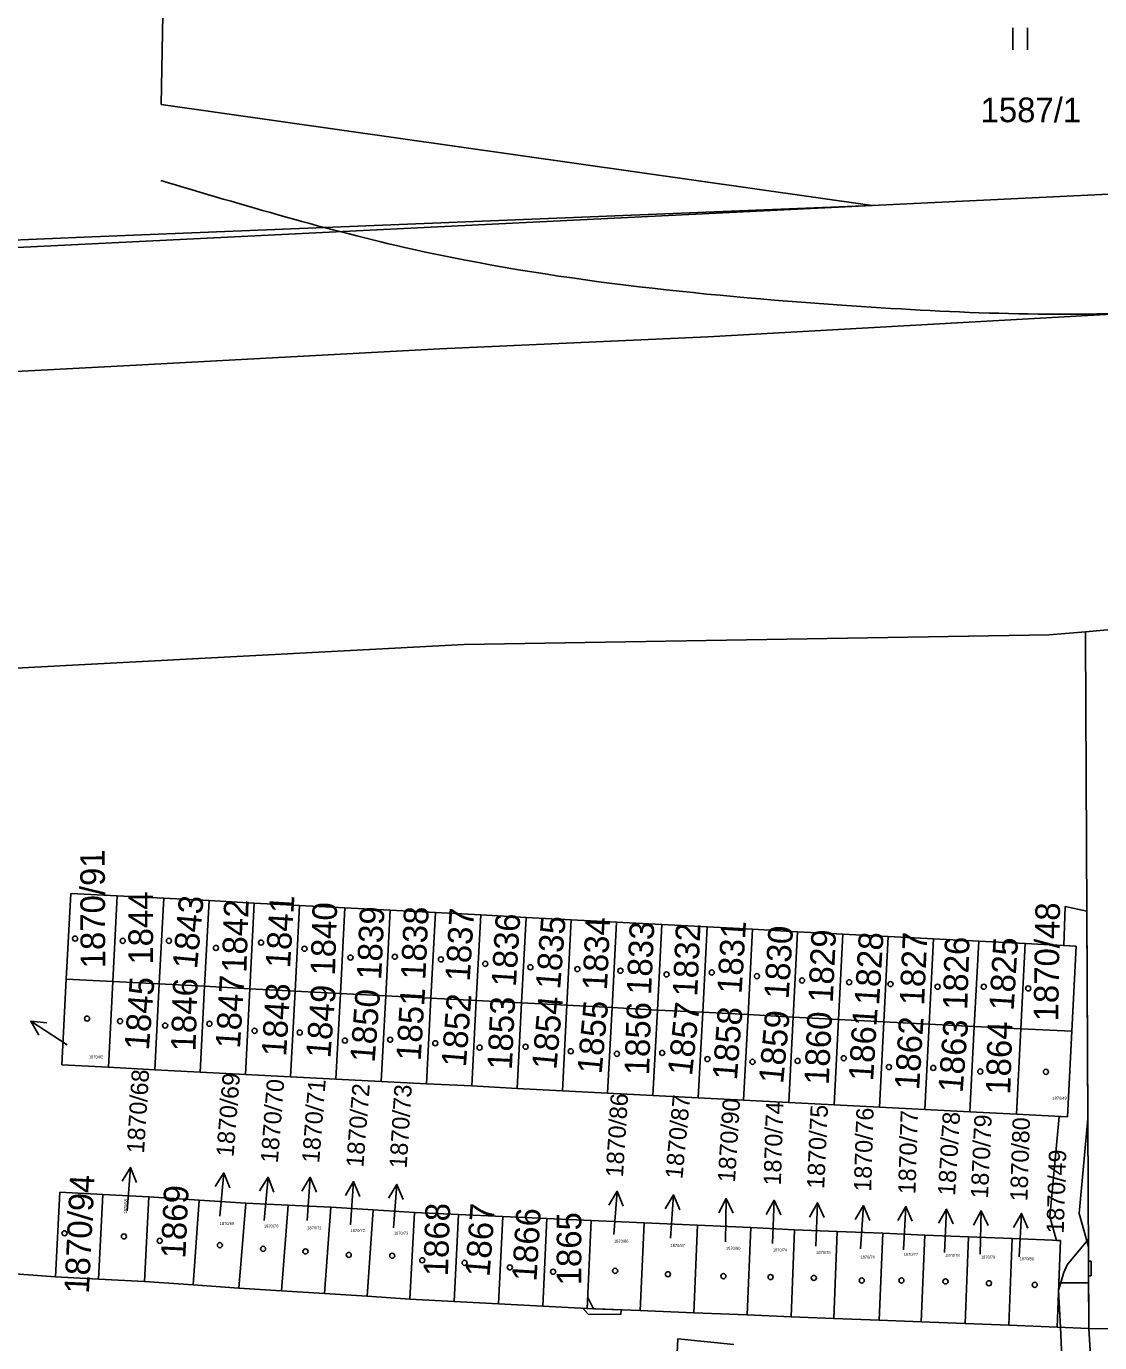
# Model space of a CAD drawing. Extents: x -755819 to -753140, y -1169796 to -1166000.
# Drawn here: x -755136.2 to -755062, y -1167875.6 to -1167784.6 of the extents above; entities that cross this region are included whole.
import ezdxf

# ---------------------------------------------------------------- set-up
doc = ezdxf.new("R2010")
doc.units = 0
for name, color, linetype in [('Vrstva 1', 7, 'Continuous'), ('Vrstva 10', 7, 'Continuous'), ('Vrstva 16', 7, 'Continuous'), ('Vrstva 18', 7, 'Continuous'), ('Vrstva 19', 7, 'Continuous'), ('Vrstva 25', 7, 'Continuous'), ('Vrstva 27', 7, 'Continuous'), ('Vrstva 6', 7, 'Continuous')]:
    doc.layers.add(name, color=color, linetype=linetype)

msp = doc.modelspace()

# ---------------------------------------------------------------- linework, layer by layer
at = {"layer": 'Vrstva 1'}
for p, q in [((-755126.84, -1167790.02), (-755126.59, -1167776.94)), ((-755077.72, -1167797), (-755126.84, -1167790.02)), ((-755047.33, -1167795.56), (-755077.72, -1167797)), ((-755131.61, -1167799.18), (-755077.72, -1167797)), ((-755151.79, -1167799.99), (-755131.61, -1167799.18)), ((-755062.97, -1167826.45), (-755034.11, -1167823.92)), ((-755105.9, -1167827.34), (-755065.48, -1167826.67)), ((-755065.48, -1167826.67), (-755062.97, -1167826.45)), ((-755062.97, -1167826.45), (-755062.97, -1167826.83)), ((-755062.97, -1167826.83), (-755062.73, -1167874.59)), ((-755192.4, -1167831.92), (-755105.9, -1167827.34)), ((-755133.1, -1167844.53), (-755133.41, -1167850.45)), ((-755129.88, -1167844.7), (-755133.1, -1167844.53)), ((-755129.88, -1167844.7), (-755130.19, -1167850.62)), ((-755129.88, -1167844.7), (-755126.67, -1167844.87)), ((-755126.67, -1167844.87), (-755126.98, -1167850.79)), ((-755126.67, -1167844.87), (-755123.54, -1167845.03)), ((-755123.54, -1167845.03), (-755123.85, -1167850.95)), ((-755123.54, -1167845.03), (-755120.41, -1167845.2)), ((-755120.72, -1167851.12), (-755120.41, -1167845.2)), ((-755120.41, -1167845.2), (-755117.28, -1167845.36)), ((-755117.28, -1167845.36), (-755117.59, -1167851.28)), ((-755117.28, -1167845.36), (-755114.15, -1167845.53)), ((-755114.46, -1167851.44), (-755114.15, -1167845.53)), ((-755114.15, -1167845.53), (-755111.02, -1167845.69)), ((-755111.02, -1167845.69), (-755111.33, -1167851.61)), ((-755111.02, -1167845.69), (-755107.89, -1167845.86)), ((-755107.89, -1167845.86), (-755108.2, -1167851.77)), ((-755107.89, -1167845.86), (-755104.76, -1167846.02)), ((-755104.76, -1167846.02), (-755105.07, -1167851.93)), ((-755104.76, -1167846.02), (-755101.63, -1167846.19)), ((-755101.63, -1167846.19), (-755101.94, -1167852.1)), ((-755101.63, -1167846.19), (-755098.5, -1167846.35)), ((-755098.5, -1167846.35), (-755098.81, -1167852.26)), ((-755098.5, -1167846.35), (-755095.37, -1167846.52)), ((-755095.37, -1167846.52), (-755095.68, -1167852.42)), ((-755095.37, -1167846.52), (-755092.24, -1167846.68)), ((-755092.24, -1167846.68), (-755092.55, -1167852.59)), ((-755092.24, -1167846.68), (-755089.12, -1167846.85)), ((-755089.12, -1167846.85), (-755089.42, -1167852.75)), ((-755089.12, -1167846.85), (-755085.99, -1167847.01)), ((-755085.99, -1167847.01), (-755086.29, -1167852.91)), ((-755085.99, -1167847.01), (-755082.86, -1167847.18)), ((-755082.86, -1167847.18), (-755083.16, -1167853.08)), ((-755082.86, -1167847.18), (-755079.73, -1167847.34)), ((-755079.73, -1167847.34), (-755080.03, -1167853.24)), ((-755079.73, -1167847.34), (-755076.6, -1167847.51)), ((-755076.6, -1167847.51), (-755076.9, -1167853.4)), ((-755076.6, -1167847.51), (-755073.47, -1167847.67)), ((-755073.47, -1167847.67), (-755073.77, -1167853.57)), ((-755073.47, -1167847.67), (-755070.34, -1167847.84)), ((-755070.34, -1167847.84), (-755070.65, -1167853.73)), ((-755070.34, -1167847.84), (-755067.13, -1167848)), ((-755067.13, -1167848), (-755067.44, -1167853.9)), ((-755067.13, -1167848), (-755063.62, -1167848.19)), ((-755063.62, -1167848.19), (-755063.92, -1167854.05)), ((-755133.41, -1167850.45), (-755133.72, -1167856.38)), ((-755133.41, -1167850.45), (-755130.19, -1167850.62)), ((-755130.49, -1167856.55), (-755130.19, -1167850.62)), ((-755130.19, -1167850.62), (-755126.98, -1167850.79)), ((-755126.98, -1167850.79), (-755127.28, -1167856.72)), ((-755126.98, -1167850.79), (-755123.85, -1167850.95)), ((-755123.85, -1167850.95), (-755124.15, -1167856.88)), ((-755123.85, -1167850.95), (-755120.72, -1167851.12)), ((-755121.02, -1167857.04), (-755120.72, -1167851.12)), ((-755120.72, -1167851.12), (-755117.59, -1167851.28)), ((-755117.59, -1167851.28), (-755117.9, -1167857.2)), ((-755117.59, -1167851.28), (-755114.46, -1167851.44)), ((-755114.77, -1167857.36), (-755114.46, -1167851.44)), ((-755114.46, -1167851.44), (-755111.33, -1167851.61)), ((-755111.33, -1167851.61), (-755111.64, -1167857.52)), ((-755111.33, -1167851.61), (-755108.2, -1167851.77)), ((-755108.2, -1167851.77), (-755108.51, -1167857.68)), ((-755108.2, -1167851.77), (-755105.07, -1167851.93)), ((-755105.07, -1167851.93), (-755105.38, -1167857.84)), ((-755105.07, -1167851.93), (-755101.94, -1167852.1)), ((-755101.94, -1167852.1), (-755102.25, -1167858.01)), ((-755101.94, -1167852.1), (-755098.81, -1167852.26)), ((-755098.81, -1167852.26), (-755099.12, -1167858.17)), ((-755098.81, -1167852.26), (-755095.68, -1167852.42)), ((-755095.68, -1167852.42), (-755095.99, -1167858.33)), ((-755095.68, -1167852.42), (-755092.55, -1167852.59)), ((-755092.55, -1167852.59), (-755092.86, -1167858.49)), ((-755092.55, -1167852.59), (-755089.42, -1167852.75)), ((-755089.42, -1167852.75), (-755089.73, -1167858.65)), ((-755089.42, -1167852.75), (-755086.29, -1167852.91)), ((-755086.29, -1167852.91), (-755086.6, -1167858.81)), ((-755086.29, -1167852.91), (-755083.16, -1167853.08)), ((-755083.16, -1167853.08), (-755083.47, -1167858.98)), ((-755083.16, -1167853.08), (-755080.03, -1167853.24)), ((-755080.03, -1167853.24), (-755080.34, -1167859.14)), ((-755080.03, -1167853.24), (-755076.9, -1167853.4)), ((-755076.9, -1167853.4), (-755077.21, -1167859.3)), ((-755076.9, -1167853.4), (-755073.77, -1167853.57)), ((-755073.77, -1167853.57), (-755074.08, -1167859.46)), ((-755073.77, -1167853.57), (-755070.65, -1167853.73)), ((-755070.65, -1167853.73), (-755070.95, -1167859.62)), ((-755070.65, -1167853.73), (-755067.44, -1167853.9)), ((-755067.44, -1167853.9), (-755067.74, -1167859.79)), ((-755067.44, -1167853.9), (-755063.92, -1167854.05)), ((-755063.92, -1167854.05), (-755064.22, -1167859.97)), ((-755133.72, -1167856.38), (-755130.49, -1167856.55)), ((-755130.49, -1167856.55), (-755127.28, -1167856.72)), ((-755127.28, -1167856.72), (-755124.15, -1167856.88)), ((-755124.15, -1167856.88), (-755121.02, -1167857.04)), ((-755121.02, -1167857.04), (-755117.9, -1167857.2)), ((-755117.9, -1167857.2), (-755114.77, -1167857.36)), ((-755114.77, -1167857.36), (-755111.64, -1167857.52)), ((-755111.64, -1167857.52), (-755108.51, -1167857.68)), ((-755108.51, -1167857.68), (-755105.38, -1167857.84)), ((-755105.38, -1167857.84), (-755102.25, -1167858.01)), ((-755102.25, -1167858.01), (-755099.12, -1167858.17)), ((-755099.12, -1167858.17), (-755095.99, -1167858.33)), ((-755095.99, -1167858.33), (-755092.86, -1167858.49)), ((-755092.86, -1167858.49), (-755089.73, -1167858.65)), ((-755089.73, -1167858.65), (-755086.6, -1167858.81)), ((-755086.6, -1167858.81), (-755083.47, -1167858.98)), ((-755083.47, -1167858.98), (-755080.34, -1167859.14)), ((-755080.34, -1167859.14), (-755077.21, -1167859.3)), ((-755077.21, -1167859.3), (-755074.08, -1167859.46)), ((-755074.08, -1167859.46), (-755070.95, -1167859.62)), ((-755070.95, -1167859.62), (-755067.74, -1167859.79)), ((-755064.22, -1167859.97), (-755067.74, -1167859.79)), ((-755133.85, -1167865.17), (-755134.16, -1167871.02)), ((-755133.85, -1167865.17), (-755130.87, -1167865.33)), ((-755130.87, -1167865.33), (-755131.18, -1167871.18)), ((-755130.87, -1167865.33), (-755127.69, -1167865.5)), ((-755127.69, -1167865.5), (-755128.01, -1167871.35)), ((-755127.69, -1167865.5), (-755124.21, -1167865.73)), ((-755124.21, -1167865.73), (-755124.64, -1167871.59)), ((-755124.21, -1167865.73), (-755120.99, -1167865.94)), ((-755120.99, -1167865.94), (-755121.48, -1167871.81)), ((-755120.99, -1167865.94), (-755118.06, -1167866.08)), ((-755118.06, -1167866.08), (-755118.52, -1167872)), ((-755118.06, -1167866.08), (-755115.13, -1167866.22)), ((-755115.13, -1167866.22), (-755115.57, -1167872.18)), ((-755115.13, -1167866.22), (-755112.2, -1167866.4)), ((-755112.2, -1167866.4), (-755112.61, -1167872.37)), ((-755112.2, -1167866.4), (-755109.34, -1167866.59)), ((-755109.34, -1167866.59), (-755109.66, -1167872.56)), ((-755109.34, -1167866.59), (-755106.29, -1167866.73)), ((-755106.29, -1167866.73), (-755106.6, -1167872.73)), ((-755106.29, -1167866.73), (-755103.24, -1167866.86)), ((-755103.24, -1167866.86), (-755103.53, -1167872.89)), ((-755103.24, -1167866.86), (-755100.19, -1167867)), ((-755100.19, -1167867), (-755100.47, -1167873.06)), ((-755100.19, -1167867), (-755097.14, -1167867.14)), ((-755097.14, -1167867.14), (-755097.4, -1167873.22)), ((-755097.14, -1167867.14), (-755093.46, -1167867.3)), ((-755093.46, -1167867.3), (-755093.74, -1167873.36)), ((-755093.46, -1167867.3), (-755089.78, -1167867.46)), ((-755089.78, -1167867.46), (-755090.03, -1167873.51)), ((-755089.78, -1167867.46), (-755086.1, -1167867.62)), ((-755086.1, -1167867.62), (-755086.34, -1167873.66)), ((-755086.1, -1167867.62), (-755083.08, -1167867.78)), ((-755083.08, -1167867.78), (-755083.31, -1167873.78)), ((-755083.08, -1167867.78), (-755080.12, -1167867.9)), ((-755080.12, -1167867.9), (-755080.36, -1167873.9)), ((-755080.12, -1167867.9), (-755076.97, -1167868.02)), ((-755076.97, -1167868.02), (-755077.22, -1167874.02)), ((-755076.97, -1167868.02), (-755074.08, -1167868.14)), ((-755074.08, -1167868.14), (-755074.32, -1167874.14)), ((-755071.04, -1167868.26), (-755074.08, -1167868.14)), ((-755071.04, -1167868.26), (-755071.27, -1167874.26)), ((-755071.04, -1167868.26), (-755068.03, -1167868.38)), ((-755068.03, -1167868.38), (-755068.27, -1167874.37)), ((-755068.03, -1167868.38), (-755064.69, -1167868.52)), ((-755064.69, -1167868.52), (-755064.93, -1167874.51)), ((-755134.16, -1167871.02), (-755154.28, -1167869.55)), ((-755134.16, -1167871.02), (-755131.18, -1167871.18)), ((-755131.18, -1167871.18), (-755128.01, -1167871.35)), ((-755124.64, -1167871.59), (-755128.01, -1167871.35)), ((-755124.64, -1167871.59), (-755121.48, -1167871.81)), ((-755121.48, -1167871.81), (-755118.52, -1167872)), ((-755118.52, -1167872), (-755115.57, -1167872.18)), ((-755115.57, -1167872.18), (-755112.61, -1167872.37)), ((-755112.61, -1167872.37), (-755109.66, -1167872.56)), ((-755106.6, -1167872.73), (-755109.66, -1167872.56)), ((-755103.53, -1167872.89), (-755106.6, -1167872.73)), ((-755100.47, -1167873.06), (-755103.53, -1167872.89)), ((-755097.4, -1167873.22), (-755100.47, -1167873.06)), ((-755093.74, -1167873.36), (-755097.4, -1167873.22)), ((-755090.03, -1167873.51), (-755093.74, -1167873.36)), ((-755086.34, -1167873.66), (-755090.03, -1167873.51)), ((-755083.31, -1167873.78), (-755086.34, -1167873.66)), ((-755080.36, -1167873.9), (-755083.31, -1167873.78)), ((-755077.22, -1167874.02), (-755080.36, -1167873.9)), ((-755074.32, -1167874.14), (-755077.22, -1167874.02)), ((-755071.27, -1167874.26), (-755074.32, -1167874.14)), ((-755068.27, -1167874.37), (-755071.27, -1167874.26)), ((-755064.93, -1167874.51), (-755068.27, -1167874.37)), ((-755062.73, -1167874.59), (-755064.93, -1167874.51)), ((-755062.73, -1167874.59), (-754996.05, -1167875.48))]:
    msp.add_line(p, q, dxfattribs=at)
at = {"layer": 'Vrstva 10'}
for p, q in [((-755089.07, -1167806.07), (-755058.11, -1167804.35)), ((-755107.59, -1167806.9), (-755089.07, -1167806.07)), ((-755129.02, -1167808.07), (-755107.59, -1167806.9)), ((-755187.51, -1167811.09), (-755129.02, -1167808.07))]:
    msp.add_line(p, q, dxfattribs=at)
msp.add_spline([(-755126.88, -1167795.27), (-755109.48, -1167800.02), (-755079.81, -1167803.89), (-755058.11, -1167804.35), (-755054.27, -1167804.1)], degree=3, dxfattribs=at)
at = {"layer": 'Vrstva 16'}
for p, q in [((-755135.86, -1167853.362), (-755133.34, -1167854.99)), ((-755128.96, -1167863.47), (-755129.2, -1167866.46)), ((-755122.52, -1167863.842), (-755122.79, -1167866.83)), ((-755119.461, -1167864.143), (-755119.74, -1167867.13)), ((-755116.544, -1167864.148), (-755116.76, -1167867.14)), ((-755113.545, -1167864.448), (-755113.77, -1167867.44)), ((-755110.558, -1167864.638), (-755110.78, -1167867.63)), ((-755095.341, -1167865.118), (-755095.56, -1167868.11)), ((-755091.434, -1167865.368), (-755091.65, -1167868.36)), ((-755087.795, -1167865.61), (-755087.85, -1167868.61)), ((-755084.488, -1167865.732), (-755084.6, -1167868.73)), ((-755081.498, -1167865.912), (-755081.61, -1167868.91)), ((-755078.307, -1167866.098), (-755078.52, -1167869.09)), ((-755075.379, -1167866.155), (-755075.55, -1167869.15)), ((-755072.582, -1167866.342), (-755072.7, -1167869.34)), ((-755070.179, -1167866.461), (-755070.24, -1167869.46)), ((-755067.38, -1167866.645), (-755067.56, -1167869.64))]:
    msp.add_line(p, q, dxfattribs=at)
for points in [[(-755135.291, -1167854.324), (-755135.86, -1167853.362), (-755134.748, -1167853.484)], [(-755129.538, -1167864.426), (-755128.96, -1167863.47), (-755128.541, -1167864.506)], [(-755123.108, -1167864.793), (-755122.52, -1167863.842), (-755122.112, -1167864.883)], [(-755120.052, -1167865.092), (-755119.461, -1167864.143), (-755119.056, -1167865.185)], [(-755117.114, -1167865.109), (-755116.544, -1167864.148), (-755116.117, -1167865.181)], [(-755114.118, -1167865.408), (-755113.545, -1167864.448), (-755113.121, -1167865.483)], [(-755111.13, -1167865.598), (-755110.558, -1167864.638), (-755110.133, -1167865.673)], [(-755095.912, -1167866.079), (-755095.341, -1167865.118), (-755094.915, -1167866.152)], [(-755092.004, -1167866.329), (-755091.434, -1167865.368), (-755091.007, -1167866.401)], [(-755088.314, -1167866.601), (-755087.795, -1167865.61), (-755087.314, -1167866.619)], [(-755085.025, -1167866.713), (-755084.488, -1167865.732), (-755084.026, -1167866.75)], [(-755082.035, -1167866.893), (-755081.498, -1167865.912), (-755081.036, -1167866.93)], [(-755078.876, -1167867.06), (-755078.307, -1167866.098), (-755077.879, -1167867.131)], [(-755075.935, -1167867.125), (-755075.379, -1167866.155), (-755074.937, -1167867.182)], [(-755073.121, -1167867.322), (-755072.582, -1167866.342), (-755072.122, -1167867.361)], [(-755070.7, -1167867.45), (-755070.179, -1167866.461), (-755069.7, -1167867.47)], [(-755067.939, -1167867.614), (-755067.38, -1167866.645), (-755066.941, -1167867.674)]]:
    msp.add_lwpolyline(points, dxfattribs=at)
at = {"layer": 'Vrstva 25'}
for p, q in [((-755067.98, -1167786.24), (-755067.98, -1167784.74)), ((-755066.98, -1167786.24), (-755066.98, -1167784.74))]:
    msp.add_line(p, q, dxfattribs=at)
for centre in [(-755132.8, -1167847.66), (-755129.5, -1167847.81), (-755126.31, -1167847.81), (-755119.94, -1167847.93), (-755123.06, -1167848.3), (-755116.94, -1167848.36), (-755113.76, -1167848.97), (-755110.7, -1167848.91), (-755107.51, -1167849.09), (-755104.45, -1167849.4), (-755101.33, -1167849.64), (-755098.08, -1167849.76), (-755095.11, -1167849.88), (-755088.8, -1167850), (-755091.92, -1167850.13), (-755085.67, -1167850.25), (-755082.55, -1167850.55), (-755079.3, -1167850.67), (-755076.44, -1167850.8), (-755073.19, -1167850.98), (-755070, -1167850.98), (-755066.92, -1167851.1), (-755131.97, -1167853.18), (-755129.69, -1167853.36), (-755123.51, -1167853.54), (-755126.57, -1167853.67), (-755120.39, -1167854.03), (-755117.27, -1167854.15), (-755114.15, -1167854.7), (-755111.02, -1167854.64), (-755107.9, -1167854.89), (-755104.84, -1167855.19), (-755101.66, -1167855.13), (-755098.54, -1167855.44), (-755095.35, -1167855.62), (-755092.22, -1167855.56), (-755089.1, -1167855.98), (-755085.98, -1167856.17), (-755082.86, -1167856.11), (-755079.67, -1167855.92), (-755076.55, -1167856.53), (-755073.49, -1167856.59), (-755070.24, -1167856.84), (-755065.7, -1167856.86), (-755133.53, -1167868.02), (-755129.42, -1167868.23), (-755126.95, -1167868.54), (-755122.79, -1167868.84), (-755119.8, -1167869.09), (-755116.87, -1167869.27), (-755113.88, -1167869.51), (-755110.88, -1167869.57), (-755108.8, -1167869.88), (-755105.88, -1167870.06), (-755102.75, -1167870.37), (-755099.76, -1167870.67), (-755095.47, -1167870.61), (-755091.82, -1167870.85), (-755087.99, -1167870.98), (-755084.73, -1167871.04), (-755081.74, -1167871.1), (-755078.43, -1167871.28), (-755075.69, -1167871.28), (-755072.64, -1167871.34), (-755069.64, -1167871.47), (-755066.47, -1167871.58)]:
    msp.add_circle(centre, 0.175, dxfattribs=at)
at = {"layer": 'Vrstva 27'}
for p, q in [((-755064.47, -1167848.14), (-755064.36, -1167845.43)), ((-755064.36, -1167845.43), (-755062.87, -1167845.75)), ((-755062.87, -1167845.75), (-755062.8, -1167860.12)), ((-755063.62, -1167848.19), (-755064.47, -1167848.14)), ((-755063.92, -1167854.05), (-755063.62, -1167848.19)), ((-755064.22, -1167859.97), (-755063.92, -1167854.05)), ((-755065.42, -1167866.87), (-755064.79, -1167859.94)), ((-755064.79, -1167859.94), (-755064.22, -1167859.97)), ((-755062.8, -1167860.12), (-755063.4, -1167866.65)), ((-755064.96, -1167868.51), (-755065.42, -1167866.87)), ((-755063.4, -1167866.65), (-755062.76, -1167868.96)), ((-755064.69, -1167868.52), (-755064.96, -1167868.51)), ((-755064.81, -1167871.45), (-755064.69, -1167868.52)), ((-755064.24, -1167870.2), (-755062.76, -1167868.42)), ((-755062.76, -1167868.42), (-755062.75, -1167869.95)), ((-755062.76, -1167868.96), (-755062.75, -1167871.45)), ((-755064.83, -1167871.95), (-755064.47, -1167870.72)), ((-755064.47, -1167870.72), (-755064.24, -1167870.2)), ((-755062.75, -1167869.95), (-755062.58, -1167869.95)), ((-755062.75, -1167869.95), (-755062.75, -1167870.95)), ((-755062.75, -1167870.95), (-755062.75, -1167869.95)), ((-755062.58, -1167869.95), (-755062.58, -1167870.95)), ((-755062.75, -1167871.45), (-755064.81, -1167871.45)), ((-755062.58, -1167870.95), (-755062.75, -1167870.95)), ((-755062.75, -1167870.95), (-755062.73, -1167874.59)), ((-755097.4, -1167873.22), (-755097.37, -1167872.46)), ((-755097.37, -1167872.46), (-755096.97, -1167873.24)), ((-755064.69, -1167874.52), (-755064.83, -1167871.95)), ((-755097.33, -1167873.6), (-755097.71, -1167873.2)), ((-755097.71, -1167873.2), (-755096.97, -1167873.24)), ((-755096.97, -1167873.24), (-755097.4, -1167873.22)), ((-755096.97, -1167873.24), (-755095.05, -1167873.31)), ((-755095.05, -1167873.31), (-755095.07, -1167873.63)), ((-755095.07, -1167873.63), (-755097.33, -1167873.6)), ((-755064.45, -1167879.76), (-755064.69, -1167874.52)), ((-755062.73, -1167874.59), (-755062.45, -1167879.64)), ((-755091.19, -1167876.3), (-755091.13, -1167875.31)), ((-755091.13, -1167875.31), (-755087.27, -1167875.69))]:
    msp.add_line(p, q, dxfattribs=at)
at = {"layer": 'Vrstva 6'}
msp.add_line((-755234.1, -1167804.68), (-755077.72, -1167797), dxfattribs=at)

# ---------------------------------------------------------------- texts
at = {"layer": 'Vrstva 16'}
for s, rotation, p in [('1870/68', 86.40204, (-755128.033, -1167862.523)), ('1870/69', 85.4853, (-755121.848, -1167862.774)), ('1870/70', 85.4853, (-755118.788, -1167863.194)), ('1870/71', 85.4853, (-755115.928, -1167863.194)), ('1870/72', 85.4853, (-755112.878, -1167863.504)), ('1870/73', 86.40204, (-755109.883, -1167863.563)), ('1870/86', 86.40204, (-755094.933, -1167864.173)), ('1870/87', 84.62587, (-755090.824, -1167864.294)), ('1870/90', 86.40204, (-755087.193, -1167864.533)), ('1870/74', 88.17821, (-755084.021, -1167864.723)), ('1870/75', 87.31877, (-755081.027, -1167864.963)), ('1870/76', 88.17821, (-755077.781, -1167865.153)), ('1870/77', 88.17821, (-755074.721, -1167865.333)), ('1870/78', 86.40204, (-755071.983, -1167865.453)), ('1870/79', 87.31877, (-755069.707, -1167865.633)), ('1870/80', 88.17821, (-755066.981, -1167865.823)), ('1870/49', 88.17821, (-755064.473, -1167868.05))]:
    msp.add_text(s, height=1.2, rotation=rotation, dxfattribs=at).set_placement(p)
at = {"layer": 'Vrstva 18'}
msp.add_text('1587/1', height=1.7, dxfattribs=at).set_placement((-755070.217, -1167791.25))
at = {"layer": 'Vrstva 19'}
for s, height, rotation, p in [('1870/91', 1.7, 90.24085, (-755130.711, -1167849.707)), ('1844', 1.7, 90.01167, (-755127.41, -1167849.457)), ('1843', 1.7, 84.62587, (-755124.373, -1167849.799)), ('1842', 1.7, 88.17821, (-755120.958, -1167850.037)), ('1841', 1.7, 86.40204, (-755117.945, -1167849.738)), ('1840', 1.7, 88.17821, (-755114.838, -1167850.227)), ('1870/48', 1.7, 89.03764, (-755064.856, -1167853.387)), ('1839', 1.7, 87.31877, (-755111.642, -1167850.528)), ('1838', 1.7, 87.31877, (-755108.592, -1167850.528)), ('1837', 1.7, 86.40204, (-755105.525, -1167850.648)), ('1836', 1.7, 86.40204, (-755102.335, -1167851.018)), ('1835', 1.7, 85.4853, (-755099.279, -1167851.199)), ('1834', 1.7, 87.31877, (-755096.042, -1167851.258)), ('1833', 1.7, 87.31877, (-755092.992, -1167851.568)), ('1832', 1.7, 87.31877, (-755089.802, -1167851.688)), ('1831', 1.7, 86.40204, (-755086.735, -1167851.508)), ('1830', 1.7, 86.40204, (-755083.485, -1167851.868)), ('1829', 1.7, 87.31877, (-755080.432, -1167852.118)), ('1828', 1.7, 86.40204, (-755077.235, -1167852.298)), ('1827', 1.7, 87.31877, (-755074.122, -1167852.298)), ('1826', 1.7, 88.17821, (-755071.138, -1167852.607)), ('1825', 1.7, 86.40204, (-755067.935, -1167852.668)), ('1845', 1.7, 85.4853, (-755127.699, -1167855.409)), ('1846', 1.7, 88.17821, (-755124.478, -1167855.467)), ('1847', 1.7, 86.40204, (-755121.405, -1167855.288)), ('1848', 1.7, 86.40204, (-755118.215, -1167855.838)), ('1849', 1.7, 85.4853, (-755115.159, -1167855.959)), ('1850', 1.7, 85.4853, (-755112.099, -1167856.259)), ('1851', 1.7, 86.40204, (-755108.915, -1167856.138)), ('1852', 1.7, 85.4853, (-755105.789, -1167856.569)), ('1853', 1.7, 87.31877, (-755102.612, -1167856.748)), ('1854', 1.7, 84.62587, (-755099.543, -1167856.749)), ('1855', 1.7, 84.62587, (-755096.413, -1167857.059)), ('1856', 1.7, 88.17821, (-755093.128, -1167857.117)), ('1857', 1.7, 83.70913, (-755090.167, -1167857.18)), ('1858', 1.7, 85.4853, (-755087.059, -1167857.479)), ('1859', 1.7, 84.62587, (-755083.863, -1167857.729)), ('1860', 1.7, 87.31877, (-755080.712, -1167857.788)), ('1861', 1.7, 86.40204, (-755077.645, -1167857.538)), ('1862', 1.7, 86.40204, (-755074.465, -1167858.148)), ('1863', 1.7, 85.4853, (-755071.459, -1167858.339)), ('1864', 1.7, 88.17821, (-755068.168, -1167858.457)), ('1870/94', 1.7, 87.20418, (-755131.843, -1167872.216)), ('1869', 1.7, 87.31877, (-755125.177, -1167869.783)), ('1870/68', 0.2, 88.17821, (-755129.219, -1167866.664)), ('1868', 1.7, 88.17821, (-755107.031, -1167871.003)), ('1867', 1.7, 85.4853, (-755104.158, -1167871.064)), ('1866', 1.7, 86.40204, (-755100.913, -1167871.373)), ('1865', 1.7, 90.01167, (-755097.81, -1167871.613))]:
    msp.add_text(s, height=height, rotation=rotation, dxfattribs=at).set_placement(p)
for s, p in [('1870/92', (-755131.844, -1167855.93)), ('1870/49', (-755065.254, -1167858.78)), ('1870/69', (-755122.804, -1167867.44)), ('1870/70', (-755119.744, -1167867.62)), ('1870/71', (-755116.754, -1167867.74)), ('1870/72', (-755113.764, -1167867.93)), ('1870/73', (-755110.764, -1167868.11)), ('1870/86', (-755095.554, -1167868.66)), ('1870/87', (-755091.654, -1167868.96)), ('1870/90', (-755087.814, -1167869.15)), ('1870/74', (-755084.574, -1167869.27)), ('1870/75', (-755081.584, -1167869.45)), ('1870/76', (-755078.524, -1167869.76)), ('1870/77', (-755075.534, -1167869.57)), ('1870/78', (-755072.664, -1167869.64)), ('1870/79', (-755070.194, -1167869.76)), ('1870/80', (-755067.524, -1167869.88))]:
    msp.add_text(s, height=0.2, dxfattribs=at).set_placement(p)

doc.saveas('drawing.dxf')
